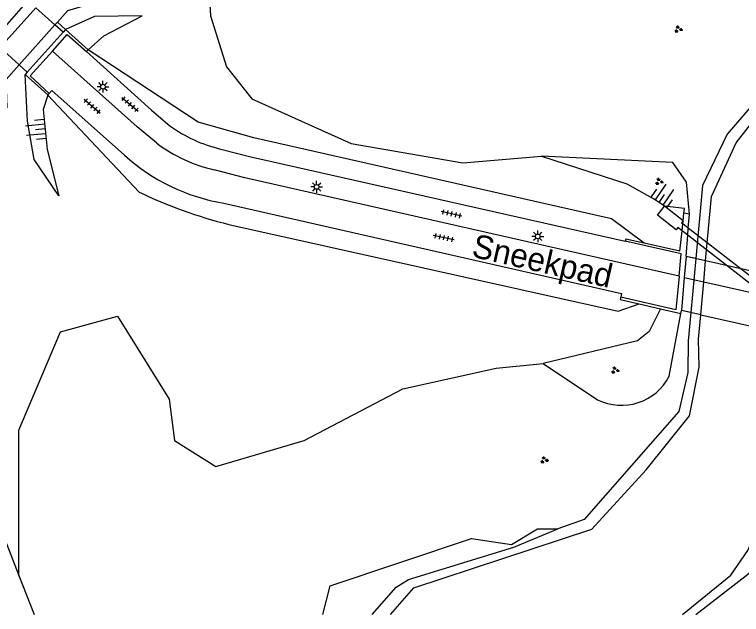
# Model space of a CAD drawing. Extents: x 124000 to 128010, y 398999 to 403000.
# Drawn here: x 127214.9 to 127292, y 399000 to 399063.6 of the extents above; entities that cross this region are included whole.
import ezdxf

# ---------------------------------------------------------------- set-up
doc = ezdxf.new("R2010")
doc.units = 0
for name, color, linetype in [('gg-afsc-erfafscheiding', 7, 'Continuous'), ('gg-anno-openbare ruimte label', 7, 'Continuous'), ('gg-knt-BGT kruinlijn', 7, 'Continuous'), ('gg-knt-bovenkant onderkant talud', 7, 'Continuous'), ('gg-knt-verharding', 7, 'Continuous'), ('gg-knt-verharding niveau 01', 7, 'Continuous'), ('gg-kntw-beschoeiing', 7, 'Continuous'), ('gg-kntw-bovenkant insteek waterloop', 7, 'Continuous'), ('gg-kntw-waterlijn', 7, 'Continuous'), ('gg-kwrk-kunstwerk', 7, 'Continuous'), ('gg-kwrk-kunstwerk niveau 01', 7, 'Continuous'), ('gt-grn-groengrens', 7, 'Continuous'), ('gt-symb-groenvak', 7, 'Continuous'), ('gt-symb-lichtmast', 7, 'Continuous'), ('gt-symb-talud symbool', 7, 'Continuous'), ('gt-symb-tegel verharding', 7, 'Continuous'), ('gx-grn-maaiveld', 7, 'Continuous')]:
    doc.layers.add(name, color=color, linetype=linetype)

# ---------------------------------------------------------------- blocks, each defined once
blk = doc.blocks.new('gt0-GRVAK')
at = {"layer": 'gt-symb-groenvak'}
for p, q in [((-0.11, 0.189), (-0.228, 0.24)), ((-0.182, 0.153), (0.088, 0.153)), ((-0.091, 0.211), (-0.156, 0.322)), ((-0.047, 0.214), (-0.047, 0.393)), ((-0.004, 0.211), (0.061, 0.322)), ((0.015, 0.189), (0.133, 0.24)), ((0.262, -0.052), (0.197, 0.059)), ((0.305, -0.049), (0.305, 0.13)), ((0.349, -0.052), (0.414, 0.059)), ((-0.245, -0.228), (-0.363, -0.177)), ((-0.318, -0.264), (-0.047, -0.264)), ((-0.226, -0.206), (-0.291, -0.095)), ((-0.183, -0.203), (-0.183, -0.024)), ((-0.139, -0.206), (-0.074, -0.095)), ((-0.12, -0.228), (-0.002, -0.177)), ((0.243, -0.074), (0.125, -0.023)), ((0.17, -0.11), (0.441, -0.11)), ((0.368, -0.074), (0.486, -0.023))]:
    blk.add_line(p, q, dxfattribs=at)
blk = doc.blocks.new('gt0-TEG1')
at = {"layer": 'gt-symb-tegel verharding'}
for p, q in [((-1.125, 0), (1.125, 0)), ((-0.9, -0.25), (-0.9, 0.25)), ((-0.45, -0.25), (-0.45, 0.25)), ((0, -0.25), (0, 0.25)), ((0.45, -0.25), (0.45, 0.25)), ((0.9, -0.25), (0.9, 0.25))]:
    blk.add_line(p, q, dxfattribs=at)
blk = doc.blocks.new('gt0-LMAST')
at = {"layer": 'gt-symb-lichtmast'}
for p, q in [((-0.182, 0.173), (-0.447, 0.438)), ((-0.005, 0.246), (-0.005, 0.621)), ((0.172, 0.173), (0.437, 0.438)), ((-0.255, -0.004), (-0.63, -0.004)), ((-0.182, -0.181), (-0.447, -0.446)), ((-0.005, -0.254), (-0.005, -0.629)), ((0.437, -0.446), (0.172, -0.181)), ((0.245, -0.004), (0.62, -0.004))]:
    blk.add_line(p, q, dxfattribs=at)
blk.add_circle((-0.005, -0.004), 0.25, dxfattribs=at)
blk = doc.blocks.new('gt0-TALUD_1')
at = {"layer": 'gt-symb-talud symbool'}
for p, q in [((-1, -1), (-1, 0)), ((-0.5, -2), (-0.5, 0)), ((0, -1), (0, 0)), ((0.5, -2), (0.5, 0)), ((1, -1), (1, 0))]:
    blk.add_line(p, q, dxfattribs=at)

msp = doc.modelspace()

# ---------------------------------------------------------------- linework, layer by layer
at = {"layer": 'gg-afsc-erfafscheiding'}
msp.add_line((127218.453, 399055.054), (127228.118, 399044.788), dxfattribs=at)
for points in [[(127281.658, 399039.37), (127278.203, 399041.956), (127240.292, 399050.533), (127234.388, 399052.214), (127222.73, 399059.869)], [(127237.636, 399041.36), (127278.905, 399032.153), (127281.122, 399032.932)]]:
    msp.add_lwpolyline(points, dxfattribs=at)
msp.add_arc((127249.752, 399089.929), 50.057, 244.39342, 255.99263, dxfattribs=at)
at = {"layer": 'gg-knt-BGT kruinlijn'}
msp.add_line((127283.816, 399043.288), (127282.624, 399044.109), dxfattribs=at)
for points in [[(127222.73, 399059.869), (127224.401, 399061.37), (127228.442, 399063.476)], [(127218.453, 399055.054), (127217.963, 399053.56), (127218.373, 399049.308), (127219.609, 399044.397)], [(127270.786, 399048.584), (127279.81, 399045.659), (127282.624, 399044.109)], [(127285.878, 399042.554), (127285.933, 399043.053), (127283.816, 399043.288)], [(127283.398, 399032.412), (127282.185, 399030.002), (127280.969, 399029.011), (127270.941, 399026.606)]]:
    msp.add_lwpolyline(points, dxfattribs=at)
at = {"layer": 'gg-knt-bovenkant onderkant talud'}
for p, q in [((127218.463, 399055.085), (127218.453, 399055.054)), ((127285.789, 399041.752), (127285.878, 399042.554)), ((127285.751, 399041.412), (127285.789, 399041.752)), ((127285.67, 399040.684), (127285.751, 399041.412)), ((127285.431, 399038.526), (127285.67, 399040.684)), ((127284.325, 399025.267), (127285.548, 399031.921)), ((127270.941, 399026.606), (127276.718, 399022.765))]:
    msp.add_line(p, q, dxfattribs=at)
for points in [[(127228.442, 399063.476), (127223.393, 399063.41), (127220.315, 399062.03)], [(127219.609, 399044.397), (127217.021, 399048.233), (127216.299, 399052.294), (127216.035, 399057.244)], [(127286.459, 399042.445), (127286.134, 399045.836), (127284.692, 399047.939), (127270.786, 399048.584)]]:
    msp.add_lwpolyline(points, dxfattribs=at)
msp.add_arc((127279.246, 399027.893), 5.718, 243.75653, 332.65633, dxfattribs=at)
at = {"layer": 'gg-knt-verharding'}
for points in [[(127229.999, 399049.973), (127227.932, 399051.692), (127218.934, 399059.728)], [(127222.564, 399059.689), (127229.437, 399053.474), (127231.392, 399051.826)], [(127218.607, 399055.247), (127218.868, 399055.541), (127226.569, 399048.701)], [(127236.773, 399049.354), (127239.833, 399048.573), (127279.643, 399039.58)], [(127285.359, 399035.865), (127239.322, 399046.297), (127236.095, 399047.136)], [(127237.098, 399043.618), (127279.264, 399034.032), (127279.179, 399033.64)]]:
    msp.add_lwpolyline(points, dxfattribs=at)
for centre, radius, start, end in [((127240.019, 399063.513), 14.527, 233.56593, 257.08652), ((127239.762, 399062.984), 16.266, 233.11563, 256.97104), ((127240.445, 399063.997), 20.652, 227.78756, 260.67348)]:
    msp.add_arc(centre, radius, start, end, dxfattribs=at)
at = {"layer": 'gg-knt-verharding niveau 01'}
for p, q in [((127288.17, 399037.499), (127286.095, 399037.973)), ((127285.902, 399035.742), (127287.971, 399035.271)), ((127287.971, 399035.271), (127294.541, 399033.777)), ((127287.658, 399031.778), (127285.6, 399032.247))]:
    msp.add_line(p, q, dxfattribs=at)
at = {"layer": 'gg-kntw-beschoeiing'}
for p, q in [((127213.388, 399060.11), (127217.169, 399064.34)), ((127215.419, 399058.284), (127219.198, 399062.518)), ((127219.198, 399062.518), (127219.466, 399062.818)), ((127288.34, 399039.396), (127288.781, 399044.312)), ((127288.34, 399039.396), (127288.781, 399044.312)), ((127288.274, 399038.657), (127288.34, 399039.396)), ((127288.274, 399038.657), (127288.34, 399039.396)), ((127288.17, 399037.499), (127288.274, 399038.657)), ((127288.17, 399037.499), (127288.274, 399038.657)), ((127287.971, 399035.271), (127288.17, 399037.499)), ((127287.971, 399035.271), (127288.17, 399037.499)), ((127287.658, 399031.778), (127287.971, 399035.271)), ((127287.658, 399031.778), (127287.971, 399035.271)), ((127287.427, 399029.206), (127287.658, 399031.778)), ((127287.427, 399029.206), (127287.658, 399031.778))]:
    msp.add_line(p, q, dxfattribs=at)
for points in [[(127219.466, 399062.818), (127220.572, 399064.057), (127222.382, 399064.564)], [(127214.135, 399053.721), (127214.042, 399056.741), (127215.419, 399058.284)]]:
    msp.add_lwpolyline(points, dxfattribs=at)
at = {"layer": 'gg-kntw-bovenkant insteek waterloop'}
for points in [[(127288.781, 399044.312), (127291.413, 399050.013), (127295.747, 399055.573)], [(127276.097, 399009.045), (127281.869, 399015.33), (127286.458, 399021.07), (127287.489, 399026.207), (127287.427, 399029.206)], [(127287.123, 399000), (127292.792, 399004.378), (127306.498, 399020.064)], [(127254.761, 399000), (127257.252, 399002.809), (127276.097, 399009.045)]]:
    msp.add_lwpolyline(points, dxfattribs=at)
at = {"layer": 'gg-kntw-waterlijn'}
msp.add_lwpolyline([(127285.723, 399000), (127290.859, 399004.176), (127292.637, 399006.784), (127294.455, 399010.864), (127298.319, 399016.515), (127304.149, 399022.379)], dxfattribs=at)
at = {"layer": 'gg-kwrk-kunstwerk'}
for p, q in [((127220.315, 399062.03), (127220.068, 399061.736)), ((127222.73, 399059.869), (127220.315, 399062.03)), ((127222.564, 399059.689), (127222.73, 399059.869)), ((127216.278, 399057.511), (127216.035, 399057.244)), ((127216.035, 399057.244), (127218.463, 399055.085)), ((127218.463, 399055.085), (127218.607, 399055.247)), ((127285.789, 399041.752), (127283.816, 399043.288)), ((127286.459, 399042.445), (127285.878, 399042.554)), ((127286.338, 399040.955), (127286.459, 399042.445)), ((127286.338, 399040.955), (127285.751, 399041.412)), ((127286.277, 399040.211), (127286.338, 399040.955)), ((127288.34, 399039.396), (127286.338, 399040.955)), ((127286.277, 399040.211), (127285.67, 399040.684)), ((127286.095, 399037.973), (127286.277, 399040.211)), ((127288.274, 399038.657), (127286.277, 399040.211)), ((127285.431, 399038.526), (127281.658, 399039.37)), ((127295.977, 399033.451), (127288.34, 399039.396)), ((127294.541, 399033.777), (127288.274, 399038.657)), ((127281.122, 399032.932), (127283.398, 399032.412)), ((127283.398, 399032.412), (127285.548, 399031.921)), ((127285.548, 399031.921), (127285.6, 399032.247))]:
    msp.add_line(p, q, dxfattribs=at)
for points in [[(127218.934, 399059.728), (127220.519, 399061.499), (127222.564, 399059.689)], [(127218.607, 399055.247), (127216.578, 399057.097), (127218.934, 399059.728)], [(127285.67, 399040.684), (127285.227, 399041.029), (127285.048, 399040.799), (127283.075, 399042.335), (127283.816, 399043.288)], [(127285.789, 399041.752), (127285.61, 399041.522), (127285.751, 399041.412)], [(127281.658, 399039.37), (127279.699, 399039.808), (127279.643, 399039.58)], [(127285.359, 399035.865), (127285.574, 399038.223), (127279.643, 399039.58)], [(127285.359, 399035.865), (127285.032, 399032.289), (127279.179, 399033.64)], [(127279.179, 399033.64), (127279.112, 399033.391), (127281.122, 399032.932)]]:
    msp.add_lwpolyline(points, dxfattribs=at)
at = {"layer": 'gg-kwrk-kunstwerk niveau 01'}
for p, q in [((127216.339, 399065.086), (127212.572, 399060.843)), ((127219.198, 399062.518), (127217.169, 399064.34)), ((127220.068, 399061.736), (127219.198, 399062.518)), ((127220.068, 399061.736), (127216.278, 399057.511)), ((127213.388, 399060.11), (127215.419, 399058.284)), ((127215.419, 399058.284), (127216.278, 399057.511)), ((127286.095, 399037.973), (127285.902, 399035.742)), ((127305.049, 399033.641), (127288.17, 399037.499)), ((127285.902, 399035.742), (127285.6, 399032.247)), ((127287.658, 399031.778), (127304.592, 399027.923))]:
    msp.add_line(p, q, dxfattribs=at)
at = {"layer": 'gt-grn-groengrens'}
for p, q in [((127220.315, 399062.03), (127219.466, 399062.818)), ((127215.387, 399004.135), (127217.013, 399000))]:
    msp.add_line(p, q, dxfattribs=at)
for points in [[(127243.253, 399083.679), (127243.253, 399079.751), (127235.459, 399067.8), (127235.681, 399063.486), (127237.375, 399058.064), (127240.085, 399054.676), (127250.587, 399049.932), (127262.443, 399047.898), (127270.786, 399048.584)], [(127207.447, 399034.053), (127210.44, 399031.077), (127211.693, 399013.532), (127215.387, 399004.135)], [(127215.387, 399004.135), (127215.387, 399019.53), (127219.785, 399029.977), (127225.831, 399031.627), (127231.328, 399022.829), (127231.878, 399018.431), (127236.275, 399015.681), (127245.62, 399018.431), (127256.064, 399023.929), (127265.958, 399026.128), (127270.941, 399026.606)]]:
    msp.add_lwpolyline(points, dxfattribs=at)
at = {"layer": 'gx-grn-maaiveld'}
for p, q in [((127287.128, 399037.737), (127286.095, 399037.973)), ((127287.128, 399037.737), (127286.593, 399032.021)), ((127286.593, 399032.021), (127285.6, 399032.247))]:
    msp.add_line(p, q, dxfattribs=at)
for points in [[(127295.747, 399057.079), (127290.463, 399050.921), (127287.855, 399045.484), (127287.128, 399037.737)], [(127286.593, 399032.021), (127286.312, 399029.026), (127286.275, 399025.646), (127285.32, 399021.532), (127275.291, 399010.07), (127272.494, 399009.069)], [(127247.609, 399000), (127248.368, 399003.035), (127263.374, 399008.038), (127267.607, 399007.434), (127270.355, 399009.083), (127272.494, 399009.069)], [(127252.847, 399000), (127255.38, 399002.907), (127256.666, 399003.715), (127267.843, 399007.14), (127272.494, 399009.069)]]:
    msp.add_lwpolyline(points, dxfattribs=at)

# ---------------------------------------------------------------- block references
at = {"layer": 'gt-symb-groenvak'}
for p in [(127285.278, 399062.05), (127283.24, 399045.9), (127278.575, 399025.895), (127271.059, 399016.369)]:
    msp.add_blockref('gt0-GRVAK', p, dxfattribs=at)
at = {"layer": 'gt-symb-lichtmast'}
for p in [(127224.304, 399055.968), (127246.95, 399045.346), (127270.389, 399040.093)]:
    msp.add_blockref('gt0-LMAST', p, dxfattribs=at)
at = {"layer": 'gt-symb-talud symbool'}
for p, xscale, yscale, rotation in [((127218.136, 399051.512), 1.0004204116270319, 1.0004204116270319, -84.0329623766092), ((127283.22, 399043.699), 1.0002324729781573, 1.0002324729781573, 145.46787543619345)]:
    msp.add_blockref('gt0-TALUD_1', p, dxfattribs=dict(at, xscale=xscale, yscale=yscale, rotation=rotation))
at = {"layer": 'gt-symb-tegel verharding'}
for p, rotation in [((127223.164, 399053.89), -40.6199395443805), ((127227.165, 399054.098), -40.61993954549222), ((127261.226, 399042.48), 167.28466301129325), ((127260.407, 399039.956), 167.6451730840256)]:
    msp.add_blockref('gt0-TEG1', p, dxfattribs=dict(at, rotation=rotation))

# ---------------------------------------------------------------- texts
at = {"layer": 'gg-anno-openbare ruimte label'}
msp.add_text('Sneekpad', height=2.5, rotation=347.2, dxfattribs=at).set_placement((127263.278, 399037.954))

doc.saveas('drawing.dxf')
